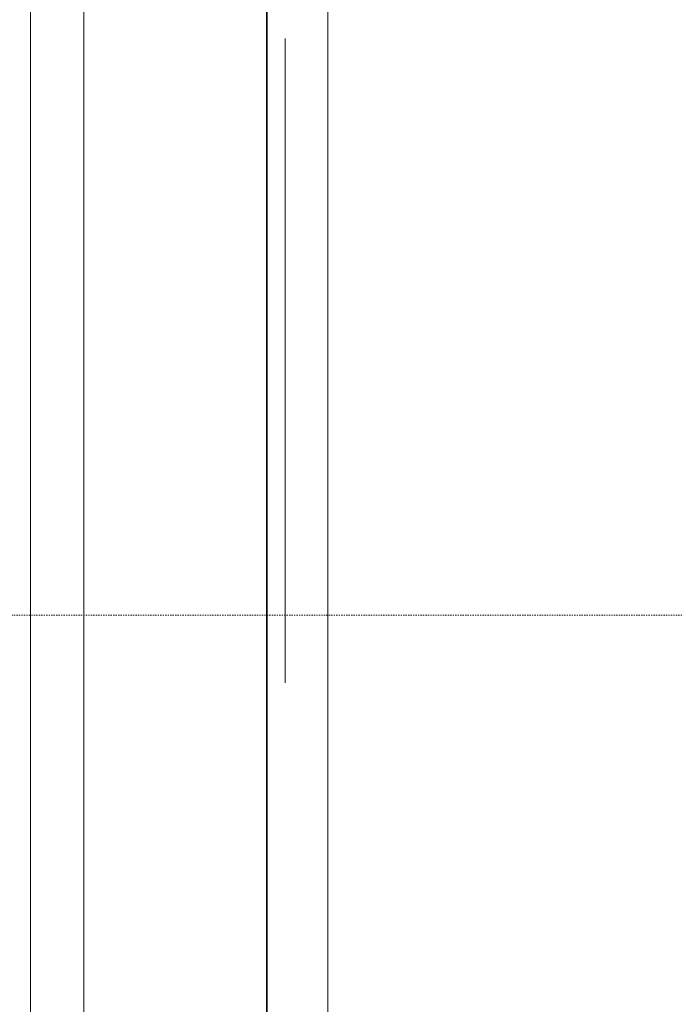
# Model space of a CAD drawing. Header units: millimetres. Extents: x 2016 to 102618, y -16590 to 68005.
# Tile 606 of 654: x 89518 to 90574, y 53111 to 54700. Entities that reach past the tile are written whole.
import ezdxf

# ---------------------------------------------------------------- set-up
doc = ezdxf.new("R2010")
doc.units = ezdxf.units.MM
doc.linetypes.add('dash 2_2', pattern=[4, 2, -2])
for name, color, linetype, lineweight in [('A-DETL', 90, 'Continuous', 18), ('A-FLOR', 192, 'Continuous', 13), ('A-WALL', 113, 'Continuous', 13), ('Q-SPCQ', 91, 'Continuous', 13)]:
    doc.layers.add(name, color=color, linetype=linetype, lineweight=lineweight)

# ---------------------------------------------------------------- blocks, each defined once
blk = doc.blocks.new('43_VCS_SE_goot_rooster_schuin - 28_VCS_RVS wand-gootrooster 25000mm-4108944-00 Begane grond')
at = {"layer": 'Q-SPCQ'}
for p, q in [((10491, 148.8), (-10471, 148.8)), ((-10471.1, -145.8), (10491.2, -145.8)), ((10491.2, -147.1), (-10471.1, -147.1))]:
    blk.add_line(p, q, dxfattribs=at)
blk = doc.blocks.new('Walls 12 - Walls 1-3087048-00 Begane grond')
at = {"layer": 'A-WALL'}
blk.add_line((89535, 59301.3), (89535, 38339), dxfattribs=at)

msp = doc.modelspace()

# ---------------------------------------------------------------- linework, layer by layer
at = {"layer": 'A-DETL', "lineweight": 13}
msp.add_line((89946.1, 53630), (89946.1, 54670), dxfattribs=at)
at = {"layer": 'A-DETL', "linetype": 'dash 2_2', "lineweight": 13}
msp.add_line((94294.3, 53739.4), (85174.3, 53739.4), dxfattribs=at)
at = {"layer": 'A-FLOR'}
msp.add_line((90015, 38339), (90015, 59301), dxfattribs=at)

# ---------------------------------------------------------------- block references
at = {"layer": 'A-WALL'}
msp.add_blockref('Walls 12 - Walls 1-3087048-00 Begane grond', (0, 0), dxfattribs=at)
at = {"layer": 'Q-SPCQ', "rotation": 89.99999999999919}
msp.add_blockref('43_VCS_SE_goot_rooster_schuin - 28_VCS_RVS wand-gootrooster 25000mm-4108944-00 Begane grond', (89769.8, 48810), dxfattribs=at)

doc.saveas('drawing.dxf')
